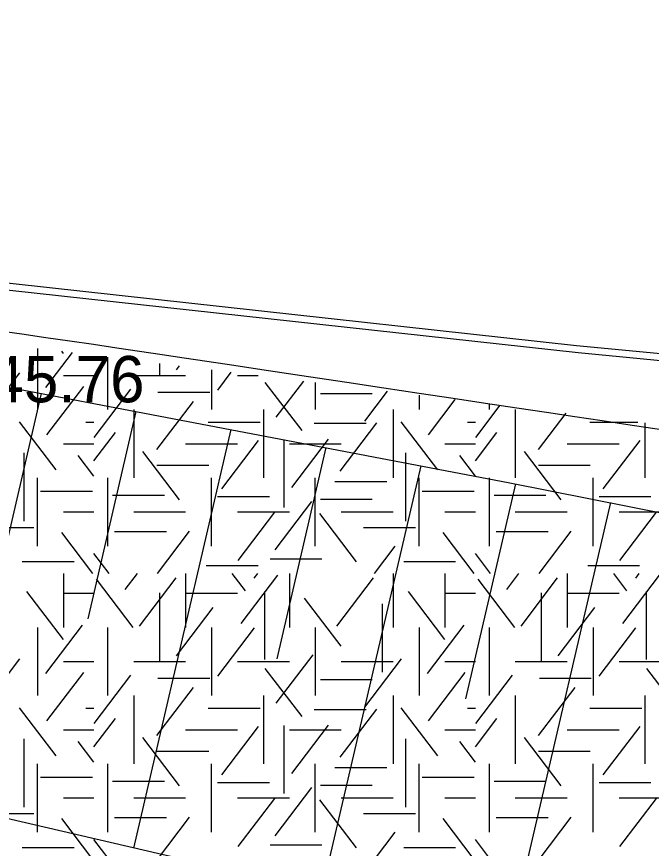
# Model space of a CAD drawing. Extents: x 419101 to 420177, y 4451541 to 4452254.
# Drawn here: x 420120.36 to 420136.79, y 4452074.47 to 4452096.01 of the extents above; entities that cross this region are included whole.
import ezdxf

# ---------------------------------------------------------------- set-up
doc = ezdxf.new("R2010")
doc.units = 0
for name, color, linetype in [('3_HALİHAZIR', 7, 'Continuous'), ('Level 41', 7, 'Continuous'), ('Level 62', 7, 'Continuous')]:
    doc.layers.add(name, color=color, linetype=linetype)

msp = doc.modelspace()

# ---------------------------------------------------------------- linework, layer by layer
at = {"layer": '3_HALİHAZIR'}
for p, q in [((420120.987, 4452086.254), (420118.512, 4452075.609)), ((420123.444, 4452085.786), (420122.196, 4452080.415)), ((420125.902, 4452085.317), (420123.382, 4452074.477)), ((420128.36, 4452084.849), (420127.089, 4452079.38)), ((420130.818, 4452084.38), (420128.252, 4452073.345)), ((420133.275, 4452083.911), (420131.981, 4452078.345)), ((420135.729, 4452083.424), (420133.123, 4452072.213))]:
    msp.add_line(p, q, dxfattribs=at)
for points in [[(419872.807, 4452088.615), (419884.787, 4452090.312), (419901.933, 4452092.492), (419920.003, 4452094.471), (419934.331, 4452096.004), (419945.199, 4452097.137), (419956.073, 4452098.149), (419972.291, 4452099.082), (419988.124, 4452099.52), (419998.034, 4452099.365), (420014.644, 4452098.792), (420029.801, 4452097.859), (420041.198, 4452096.916), (420056.489, 4452095.476), (420074.606, 4452093.64), (420093.088, 4452091.819), (420114.816, 4452089.516), (420134.895, 4452087.309), (420138.196, 4452086.996)], [(419876.583, 4452088.298), (419876.484, 4452089.01), (419898.195, 4452091.768), (419915.389, 4452093.343), (419938.462, 4452095.561), (419963.579, 4452097.771), (419977.902, 4452098.298), (419988.583, 4452098.629), (420002.852, 4452098.427), (420017.059, 4452097.968), (420032.6, 4452097.026), (420049.067, 4452095.362), (420068.803, 4452093.489), (420090.614, 4452091.194), (420111.027, 4452088.153), (420133.125, 4452083.94), (420141.392, 4452082.3)], [(420130.254, 4452043.075), (420131.555, 4452050.552), (420131.938, 4452052.411), (420132.78, 4452055.677), (420134.668, 4452061.313), (420137.603, 4452068.467), (420140.389, 4452073.967), (420143.938, 4452080.654), (420146.54, 4452084.86), (420147.144, 4452085.768), (420147.188, 4452086.031), (420147.115, 4452086.215), (420147.011, 4452086.318), (420146.916, 4452086.339), (420134.851, 4452087.484), (420114.772, 4452089.692), (420093.044, 4452091.995), (420074.562, 4452093.815), (420056.445, 4452095.651)], [(420135.558, 4452071.647), (420107.421, 4452078.187), (420078.063, 4452083.68), (420048.348, 4452088.116), (420025.656, 4452090.959), (419994.642, 4452093.378), (419977.616, 4452093.999), (419955.737, 4452094.308), (419936.114, 4452093.681), (419909.921, 4452091.928), (419886.286, 4452089.425), (419876.583, 4452088.298)]]:
    msp.add_lwpolyline(points, dxfattribs=at)
at = {"layer": 'Level 41'}
for p, q in [((420120.896, 4452087.42), (420120.896, 4452085.835)), ((420120.896, 4452087.42), (420120.896, 4452085.835)), ((420121.116, 4452086.409), (420121.799, 4452087.309)), ((420121.568, 4452087.286), (420121.525, 4452087.343)), ((420122.717, 4452085.835), (420122.717, 4452087.196)), ((420124.056, 4452087.032), (420124.056, 4452086.731)), ((420124.496, 4452086.865), (420124.574, 4452086.968)), ((420119.491, 4452085.534), (420120.44, 4452086.784)), ((420125.403, 4452086.866), (420125.403, 4452085.835)), ((420125.562, 4452086.34), (420125.914, 4452086.804)), ((420121.567, 4452086.718), (420122.355, 4452086.718)), ((420123.388, 4452086.718), (420124.731, 4452086.718)), ((420126.074, 4452086.718), (420126.612, 4452086.718)), ((420127.745, 4452085.289), (420126.795, 4452086.538)), ((420127.079, 4452085.639), (420127.79, 4452086.573)), ((420128.089, 4452086.537), (420128.089, 4452085.835)), ((420121.142, 4452085.183), (420122.092, 4452086.432)), ((420122.365, 4452085.114), (420123.314, 4452086.363)), ((420129.37, 4452085.534), (420129.957, 4452086.307)), ((420124.012, 4452086.284), (420125.355, 4452086.284)), ((420128.22, 4452086.248), (420129.563, 4452086.248)), ((420130.775, 4452086.207), (420130.775, 4452085.835)), ((420130.775, 4452086.207), (420130.775, 4452085.835)), ((420131.021, 4452085.183), (420131.712, 4452086.092)), ((420123.99, 4452084.797), (420124.939, 4452086.047)), ((420132.244, 4452085.114), (420132.878, 4452085.948)), ((420132.596, 4452085.835), (420132.596, 4452085.983)), ((420123.388, 4452085.835), (420123.388, 4452084.068)), ((420126.746, 4452085.835), (420126.746, 4452084.068)), ((420130.103, 4452085.835), (420130.103, 4452084.068)), ((420133.267, 4452085.835), (420133.267, 4452084.068)), ((420133.869, 4452084.797), (420134.584, 4452085.739)), ((420121.381, 4452084.271), (420120.432, 4452085.52)), ((420122.151, 4452085.511), (420122.355, 4452085.511)), ((420125.318, 4452085.511), (420126.661, 4452085.511)), ((420128.06, 4452085.478), (420129.403, 4452085.478)), ((420128.73, 4452084.237), (420129.68, 4452085.487)), ((420131.26, 4452084.271), (420130.311, 4452085.52)), ((420132.03, 4452085.511), (420132.234, 4452085.511)), ((420135.197, 4452085.511), (420136.441, 4452085.511)), ((420136.625, 4452085.488), (420136.625, 4452084.068)), ((420122.355, 4452084.505), (420122.914, 4452085.241)), ((420132.234, 4452084.505), (420132.793, 4452085.241)), ((420125.667, 4452083.781), (420126.617, 4452085.031)), ((420127.278, 4452085.063), (420127.278, 4452083.295)), ((420127.478, 4452083.817), (420128.427, 4452085.066)), ((420135.546, 4452083.781), (420136.496, 4452085.031)), ((420121.567, 4452084.951), (420122.355, 4452084.951)), ((420124.731, 4452084.951), (420126.074, 4452084.951)), ((420127.417, 4452084.951), (420128.76, 4452084.951)), ((420131.446, 4452084.951), (420132.234, 4452084.951)), ((420134.61, 4452084.951), (420135.953, 4452084.951)), ((420120.542, 4452084.713), (420120.542, 4452082.945)), ((420122.355, 4452084.111), (420121.949, 4452084.645)), ((420124.575, 4452083.5), (420123.626, 4452084.75)), ((420130.421, 4452084.713), (420130.421, 4452082.945)), ((420132.234, 4452084.111), (420131.828, 4452084.645)), ((420134.454, 4452083.5), (420133.505, 4452084.75)), ((420123.985, 4452084.391), (420125.328, 4452084.391)), ((420133.864, 4452084.391), (420135.207, 4452084.391)), ((420120.896, 4452082.3), (420120.896, 4452084.068)), ((420122.717, 4452082.3), (420122.717, 4452084.068)), ((420125.403, 4452082.3), (420125.403, 4452084.068)), ((420128.089, 4452082.3), (420128.089, 4452084.068)), ((420128.594, 4452083.97), (420129.937, 4452083.97)), ((420130.775, 4452082.3), (420130.775, 4452084.068)), ((420132.596, 4452082.3), (420132.596, 4452084.068)), ((420135.282, 4452082.3), (420135.282, 4452084.068)), ((420120.978, 4452083.725), (420122.321, 4452083.725)), ((420130.857, 4452083.725), (420132.2, 4452083.725)), ((420122.84, 4452083.619), (420124.183, 4452083.619)), ((420125.557, 4452083.585), (420126.9, 4452083.585)), ((420128.22, 4452083.514), (420129.563, 4452083.514)), ((420132.719, 4452083.619), (420134.062, 4452083.619)), ((420135.436, 4452083.585), (420136.779, 4452083.585)), ((420127.053, 4452082.203), (420128.002, 4452083.453)), ((420121.567, 4452083.184), (420122.355, 4452083.184)), ((420123.388, 4452083.184), (420124.731, 4452083.184)), ((420126.074, 4452083.184), (420127.417, 4452083.184)), ((420126.093, 4452081.924), (420127.042, 4452083.173)), ((420129.156, 4452081.889), (420128.206, 4452083.138)), ((420128.76, 4452083.184), (420130.103, 4452083.184)), ((420131.446, 4452083.184), (420132.234, 4452083.184)), ((420133.267, 4452083.184), (420134.61, 4452083.184)), ((420135.953, 4452083.184), (420137.296, 4452083.184)), ((420135.972, 4452081.924), (420136.921, 4452083.173)), ((420119.46, 4452082.777), (420120.803, 4452082.777)), ((420122.326, 4452081.591), (420121.524, 4452082.647)), ((420122.894, 4452082.673), (420124.236, 4452082.673)), ((420124.002, 4452081.591), (420124.831, 4452082.682)), ((420129.339, 4452082.777), (420130.682, 4452082.777)), ((420132.205, 4452081.591), (420131.403, 4452082.647)), ((420132.773, 4452082.673), (420134.115, 4452082.673)), ((420133.881, 4452081.591), (420134.71, 4452082.682)), ((420129.622, 4452081.591), (420130.159, 4452082.297)), ((420122.749, 4452081.591), (420122.355, 4452082.109)), ((420132.628, 4452081.591), (420132.234, 4452082.109)), ((420120.499, 4452081.903), (420121.842, 4452081.903)), ((420125.264, 4452081.797), (420126.607, 4452081.797)), ((420126.916, 4452081.972), (420128.259, 4452081.972)), ((420130.378, 4452081.903), (420131.721, 4452081.903)), ((420135.143, 4452081.797), (420136.486, 4452081.797)), ((420121.567, 4452081.591), (420121.567, 4452080.193)), ((420121.567, 4452081.591), (420121.567, 4452080.193)), ((420123.165, 4452081.174), (420123.482, 4452081.591)), ((420124.731, 4452081.591), (420124.731, 4452080.193)), ((420126.28, 4452081.139), (420125.936, 4452081.591)), ((420126.506, 4452081.471), (420126.597, 4452081.591)), ((420127.417, 4452081.591), (420127.417, 4452080.193)), ((420130.103, 4452081.591), (420130.103, 4452080.193)), ((420131.446, 4452081.591), (420131.446, 4452080.193)), ((420131.446, 4452081.591), (420131.446, 4452080.193)), ((420133.044, 4452081.174), (420133.361, 4452081.591)), ((420134.61, 4452081.591), (420134.61, 4452080.193)), ((420136.159, 4452081.139), (420135.815, 4452081.591)), ((420136.385, 4452081.471), (420136.476, 4452081.591)), ((420123.376, 4452080.193), (420122.427, 4452081.443)), ((420123.536, 4452080.228), (420124.485, 4452081.478)), ((420126.173, 4452080.297), (420127.123, 4452081.547)), ((420128.65, 4452080.228), (420129.599, 4452081.478)), ((420133.255, 4452080.193), (420132.306, 4452081.443)), ((420133.415, 4452080.228), (420134.364, 4452081.478)), ((420136.052, 4452080.297), (420137.002, 4452081.547)), ((420121.568, 4452079.877), (420120.619, 4452081.126)), ((420121.567, 4452081.077), (420122.355, 4452081.077)), ((420124.056, 4452081.089), (420124.056, 4452079.322)), ((420124.731, 4452081.077), (420126.074, 4452081.077)), ((420126.773, 4452081.124), (420126.773, 4452079.357)), ((420128.757, 4452079.702), (420127.808, 4452080.951)), ((420131.447, 4452079.877), (420130.498, 4452081.126)), ((420131.446, 4452081.077), (420132.234, 4452081.077)), ((420133.935, 4452081.089), (420133.935, 4452079.322)), ((420134.61, 4452081.077), (420135.953, 4452081.077)), ((420136.652, 4452081.124), (420136.652, 4452079.357)), ((420124.496, 4452079.456), (420125.445, 4452080.706)), ((420129.821, 4452080.803), (420129.821, 4452079.036)), ((420134.375, 4452079.456), (420135.324, 4452080.706)), ((420120.896, 4452080.193), (420120.896, 4452078.426)), ((420120.896, 4452080.193), (420120.896, 4452078.426)), ((420121.116, 4452079), (420122.065, 4452080.25)), ((420122.717, 4452078.426), (420122.717, 4452080.193)), ((420125.403, 4452080.193), (420125.403, 4452078.426)), ((420125.562, 4452078.931), (420126.511, 4452080.181)), ((420128.089, 4452080.193), (420128.089, 4452078.426)), ((420130.775, 4452080.193), (420130.775, 4452078.426)), ((420130.775, 4452080.193), (420130.775, 4452078.426)), ((420130.995, 4452079), (420131.944, 4452080.25)), ((420132.596, 4452078.426), (420132.596, 4452080.193)), ((420135.282, 4452080.193), (420135.282, 4452078.426)), ((420135.441, 4452078.931), (420136.39, 4452080.181)), ((420127.079, 4452078.23), (420128.03, 4452079.479)), ((420119.491, 4452078.125), (420120.44, 4452079.375)), ((420121.567, 4452079.309), (420122.355, 4452079.309)), ((420123.388, 4452079.309), (420124.731, 4452079.309)), ((420126.074, 4452079.309), (420127.417, 4452079.309)), ((420128.76, 4452079.309), (420130.103, 4452079.309)), ((420129.37, 4452078.125), (420130.319, 4452079.375)), ((420131.446, 4452079.309), (420132.234, 4452079.309)), ((420133.267, 4452079.309), (420134.61, 4452079.309)), ((420135.953, 4452079.309), (420137.296, 4452079.309)), ((420121.142, 4452077.774), (420122.092, 4452079.023)), ((420127.745, 4452077.88), (420126.795, 4452079.129)), ((420131.021, 4452077.774), (420131.971, 4452079.023)), ((420137.624, 4452077.88), (420136.674, 4452079.129)), ((420122.365, 4452077.705), (420123.314, 4452078.954)), ((420124.012, 4452078.875), (420125.355, 4452078.875)), ((420128.22, 4452078.839), (420129.563, 4452078.839)), ((420132.244, 4452077.705), (420133.193, 4452078.954)), ((420133.891, 4452078.875), (420135.234, 4452078.875)), ((420123.99, 4452077.388), (420124.939, 4452078.638)), ((420133.869, 4452077.388), (420134.818, 4452078.638)), ((420123.388, 4452078.426), (420123.388, 4452076.659)), ((420126.746, 4452078.426), (420126.746, 4452076.659)), ((420130.103, 4452078.426), (420130.103, 4452076.659)), ((420133.267, 4452078.426), (420133.267, 4452076.659)), ((420136.625, 4452078.426), (420136.625, 4452076.659)), ((420121.381, 4452076.862), (420120.432, 4452078.111)), ((420122.151, 4452078.102), (420122.355, 4452078.102)), ((420125.318, 4452078.102), (420126.661, 4452078.102)), ((420128.06, 4452078.069), (420129.403, 4452078.069)), ((420128.73, 4452076.828), (420129.68, 4452078.078)), ((420131.26, 4452076.862), (420130.311, 4452078.111)), ((420132.03, 4452078.102), (420132.234, 4452078.102)), ((420135.197, 4452078.102), (420136.54, 4452078.102)), ((420122.355, 4452077.096), (420122.914, 4452077.832)), ((420132.234, 4452077.096), (420132.793, 4452077.832)), ((420121.567, 4452077.542), (420122.355, 4452077.542)), ((420124.731, 4452077.542), (420126.074, 4452077.542)), ((420125.667, 4452076.372), (420126.617, 4452077.622)), ((420127.278, 4452077.654), (420127.278, 4452075.886)), ((420127.417, 4452077.542), (420128.76, 4452077.542)), ((420127.478, 4452076.408), (420128.427, 4452077.657)), ((420131.446, 4452077.542), (420132.234, 4452077.542)), ((420134.61, 4452077.542), (420135.953, 4452077.542)), ((420135.546, 4452076.372), (420136.496, 4452077.622)), ((420120.542, 4452077.304), (420120.542, 4452075.536)), ((420124.575, 4452076.091), (420123.626, 4452077.341)), ((420130.421, 4452077.304), (420130.421, 4452075.536)), ((420134.454, 4452076.091), (420133.505, 4452077.341)), ((420122.355, 4452076.702), (420121.949, 4452077.236)), ((420132.234, 4452076.702), (420131.828, 4452077.236)), ((420123.985, 4452076.982), (420125.328, 4452076.982)), ((420133.864, 4452076.982), (420135.207, 4452076.982)), ((420120.896, 4452074.891), (420120.896, 4452076.659)), ((420122.717, 4452074.891), (420122.717, 4452076.659)), ((420125.403, 4452074.891), (420125.403, 4452076.659)), ((420128.089, 4452074.891), (420128.089, 4452076.659)), ((420130.775, 4452074.891), (420130.775, 4452076.659)), ((420132.596, 4452074.891), (420132.596, 4452076.659)), ((420135.282, 4452074.891), (420135.282, 4452076.659)), ((420128.594, 4452076.561), (420129.937, 4452076.561)), ((420120.978, 4452076.316), (420122.321, 4452076.316)), ((420122.84, 4452076.21), (420124.183, 4452076.21)), ((420130.857, 4452076.316), (420132.2, 4452076.316)), ((420132.719, 4452076.21), (420134.062, 4452076.21)), ((420125.557, 4452076.176), (420126.9, 4452076.176)), ((420127.053, 4452074.794), (420128.002, 4452076.044)), ((420128.22, 4452076.105), (420129.563, 4452076.105)), ((420135.436, 4452076.176), (420136.779, 4452076.176)), ((420121.567, 4452075.775), (420122.355, 4452075.775)), ((420123.388, 4452075.775), (420124.731, 4452075.775)), ((420126.074, 4452075.775), (420127.417, 4452075.775)), ((420126.093, 4452074.515), (420127.042, 4452075.764)), ((420128.76, 4452075.775), (420130.103, 4452075.775)), ((420131.446, 4452075.775), (420132.234, 4452075.775)), ((420133.267, 4452075.775), (420134.61, 4452075.775)), ((420135.953, 4452075.775), (420137.296, 4452075.775)), ((420135.972, 4452074.515), (420136.921, 4452075.764)), ((420129.156, 4452074.48), (420128.206, 4452075.729)), ((420119.46, 4452075.368), (420120.803, 4452075.368)), ((420129.339, 4452075.368), (420130.682, 4452075.368)), ((420122.326, 4452074.182), (420121.524, 4452075.238)), ((420122.894, 4452075.264), (420124.236, 4452075.264)), ((420124.002, 4452074.182), (420124.831, 4452075.273)), ((420132.205, 4452074.182), (420131.403, 4452075.238)), ((420132.773, 4452075.264), (420134.115, 4452075.264)), ((420133.881, 4452074.182), (420134.71, 4452075.273)), ((420129.622, 4452074.182), (420130.159, 4452074.888)), ((420122.749, 4452074.182), (420122.355, 4452074.7)), ((420132.628, 4452074.182), (420132.234, 4452074.7)), ((420120.499, 4452074.494), (420121.842, 4452074.494)), ((420126.916, 4452074.563), (420128.259, 4452074.563)), ((420130.378, 4452074.494), (420131.721, 4452074.494))]:
    msp.add_line(p, q, dxfattribs=at)
at = {"layer": 'Level 62'}
msp.add_open_spline([(420082.35, 4452081.155), (420093.382, 4452091.88), (420131.801, 4452086.109), (420141.793, 4452084.607), (420143.523, 4452084.347)], degree=3, dxfattribs=at)

# ---------------------------------------------------------------- texts
at = {"layer": '3_HALİHAZIR'}
msp.add_text('145.76 ', height=1.2, rotation=359.9979, dxfattribs=at).set_placement((420118.76, 4452086.022))

doc.saveas('drawing.dxf')
